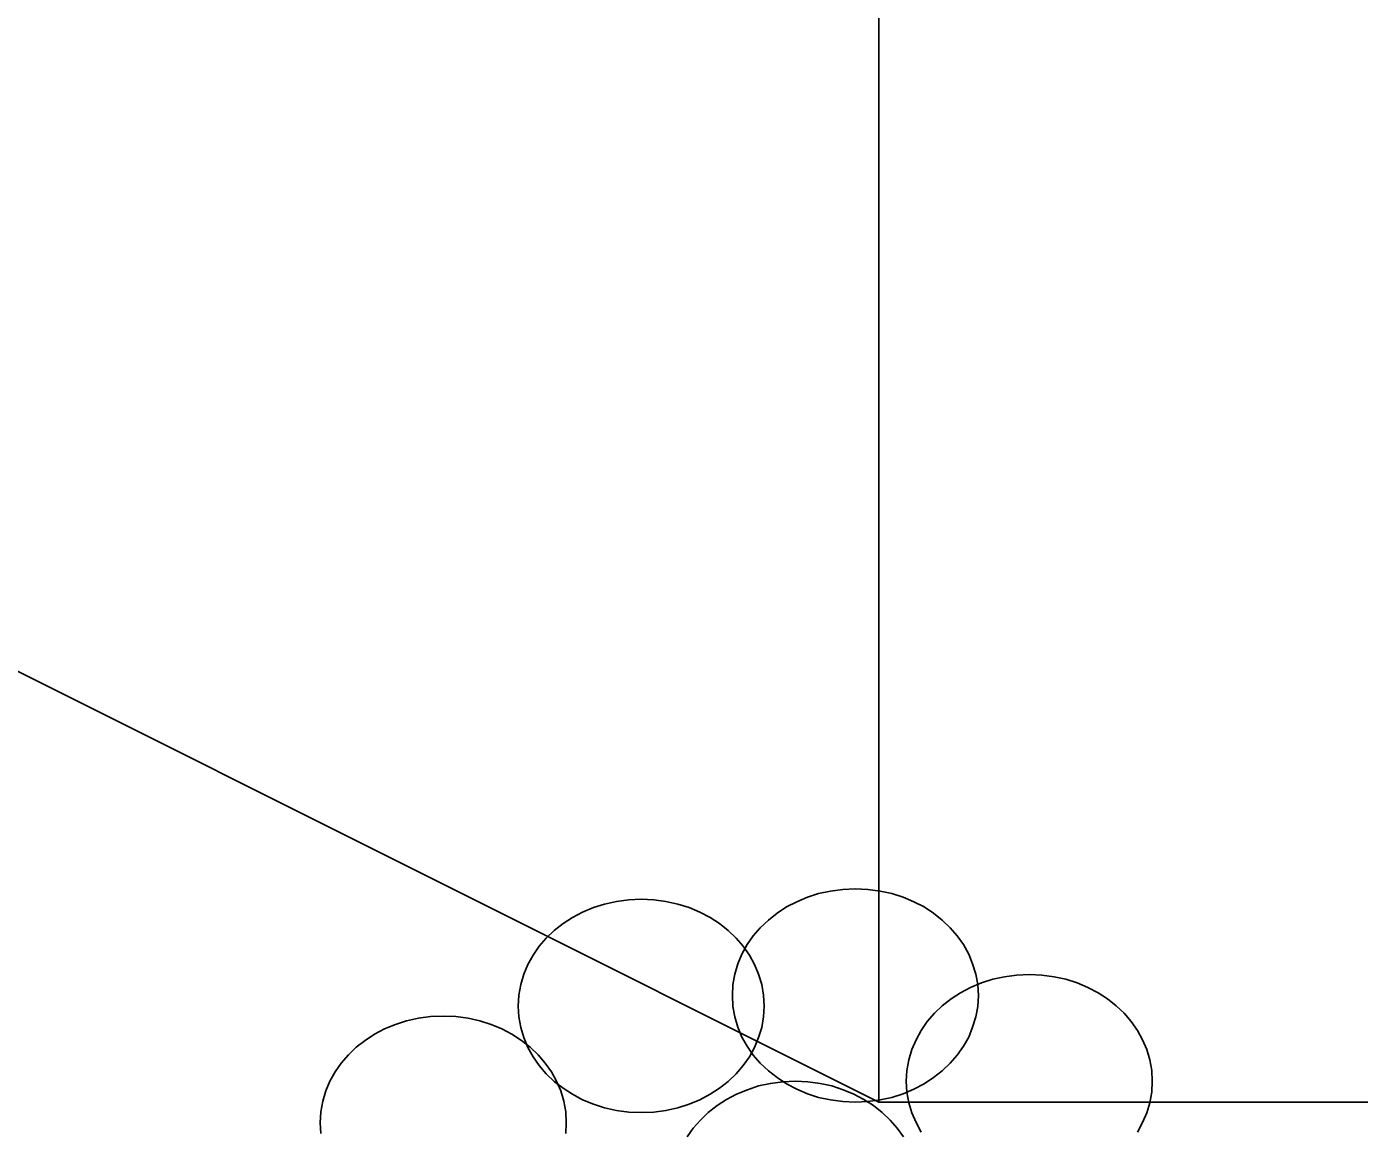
# Model space of a CAD drawing. Extents: x 1578769 to 1579225, y 724002 to 724828.
# Drawn here: x 1578856.303 to 1578857.743, y 724542.463 to 724543.654 of the extents above; entities that cross this region are included whole.
import ezdxf

# ---------------------------------------------------------------- set-up
doc = ezdxf.new("R2010")
doc.units = 0
for name, color, linetype in [('1', 7, 'Continuous'), ('Old_Level_1', 7, 'Continuous'), ('R_Fin Surface', 7, 'Continuous')]:
    doc.layers.add(name, color=color, linetype=linetype)

msp = doc.modelspace()

# ---------------------------------------------------------------- linework, layer by layer
at = {"layer": '1'}
msp.add_line((1578857.2241, 724542.4922), (1578857.2241, 724550.2009), dxfattribs=at)
at = {"layer": 'Old_Level_1'}
for points in [[(1578856.8343, 724542.5959), (1578856.8352, 724542.6077), (1578856.8372, 724542.6191), (1578856.8405, 724542.6302), (1578856.8448, 724542.6407), (1578856.8505, 724542.6508), (1578856.8571, 724542.6604), (1578856.8648, 724542.6692), (1578856.8733, 724542.6775), (1578856.8829, 724542.6849), (1578856.893, 724542.6915), (1578856.9039, 724542.6974), (1578856.9157, 724542.7022), (1578856.9278, 724542.7059), (1578856.9407, 724542.7088), (1578856.9538, 724542.7105), (1578856.9674, 724542.7112), (1578856.9809, 724542.7105), (1578856.994, 724542.7088), (1578857.0069, 724542.7059), (1578857.019, 724542.7022), (1578857.0308, 724542.6974), (1578857.0417, 724542.6915), (1578857.0518, 724542.6849), (1578857.0614, 724542.6775), (1578857.0699, 724542.6692), (1578857.0776, 724542.6604), (1578857.0842, 724542.6508), (1578857.0898, 724542.6407), (1578857.0942, 724542.6302), (1578857.0975, 724542.6191), (1578857.0995, 724542.6077), (1578857.1003, 724542.5959), (1578857.0995, 724542.5843), (1578857.0975, 724542.5727), (1578857.0942, 724542.5618), (1578857.0898, 724542.551), (1578857.0842, 724542.541), (1578857.0776, 724542.5316), (1578857.0699, 724542.5226), (1578857.0614, 724542.5145), (1578857.0518, 724542.5071), (1578857.0417, 724542.5005), (1578857.0308, 724542.4946), (1578857.019, 724542.4898), (1578857.0069, 724542.4859), (1578856.994, 724542.483), (1578856.9809, 724542.4813), (1578856.9674, 724542.4808), (1578856.9538, 724542.4813), (1578856.9407, 724542.483), (1578856.9278, 724542.4859), (1578856.9157, 724542.4898), (1578856.9039, 724542.4946), (1578856.893, 724542.5005), (1578856.8829, 724542.5071), (1578856.8733, 724542.5145), (1578856.8648, 724542.5226), (1578856.8571, 724542.5316), (1578856.8505, 724542.541), (1578856.8448, 724542.551), (1578856.8405, 724542.5618), (1578856.8372, 724542.5727), (1578856.8352, 724542.5843), (1578856.8343, 724542.5959), (1578856.8343, 724542.5959)], [(1578857.0658, 724542.6073), (1578857.0664, 724542.6191), (1578857.0684, 724542.6304), (1578857.0717, 724542.6416), (1578857.0761, 724542.6521), (1578857.0817, 724542.6622), (1578857.0883, 724542.6716), (1578857.096, 724542.6805), (1578857.1047, 724542.6886), (1578857.1141, 724542.6961), (1578857.1242, 724542.7029), (1578857.1354, 724542.7085), (1578857.1469, 724542.7134), (1578857.159, 724542.7173), (1578857.1719, 724542.7201), (1578857.185, 724542.7219), (1578857.1986, 724542.7225), (1578857.2121, 724542.7219), (1578857.2253, 724542.7201), (1578857.2382, 724542.7173), (1578857.2504, 724542.7134), (1578857.262, 724542.7085), (1578857.2729, 724542.7029), (1578857.283, 724542.6961), (1578857.2926, 724542.6886), (1578857.3012, 724542.6805), (1578857.3088, 724542.6716), (1578857.3154, 724542.6622), (1578857.3211, 724542.6521), (1578857.3254, 724542.6416), (1578857.3287, 724542.6304), (1578857.3309, 724542.6191), (1578857.3316, 724542.6073), (1578857.3309, 724542.5954), (1578857.3287, 724542.5841), (1578857.3254, 724542.5729), (1578857.3211, 724542.5624), (1578857.3154, 724542.5524), (1578857.3088, 724542.5429), (1578857.3012, 724542.534), (1578857.2926, 724542.5259), (1578857.283, 724542.5185), (1578857.2729, 724542.5117), (1578857.262, 724542.506), (1578857.2504, 724542.5012), (1578857.2382, 724542.4972), (1578857.2253, 724542.4944), (1578857.2121, 724542.4926), (1578857.1986, 724542.492), (1578857.185, 724542.4926), (1578857.1719, 724542.4944), (1578857.159, 724542.4972), (1578857.1469, 724542.5012), (1578857.1354, 724542.506), (1578857.1242, 724542.5117), (1578857.1141, 724542.5185), (1578857.1047, 724542.5259), (1578857.096, 724542.534), (1578857.0883, 724542.5429), (1578857.0817, 724542.5524), (1578857.0761, 724542.5624), (1578857.0717, 724542.5729), (1578857.0684, 724542.5841), (1578857.0664, 724542.5954), (1578857.0658, 724542.6073), (1578857.0658, 724542.6073)], [(1578857.2537, 724542.5147), (1578857.2543, 724542.5263), (1578857.2563, 724542.5379), (1578857.2596, 724542.5489), (1578857.2642, 724542.5594), (1578857.2697, 724542.5696), (1578857.2764, 724542.579), (1578857.2841, 724542.588), (1578857.2926, 724542.5961), (1578857.302, 724542.6035), (1578857.3123, 724542.6101), (1578857.3232, 724542.616), (1578857.3349, 724542.6208), (1578857.3471, 724542.6248), (1578857.3598, 724542.6276), (1578857.3729, 724542.6294), (1578857.3867, 724542.6298), (1578857.4003, 724542.6294), (1578857.4134, 724542.6276), (1578857.4261, 724542.6248), (1578857.4383, 724542.6208), (1578857.4499, 724542.616), (1578857.4609, 724542.6101), (1578857.4711, 724542.6035), (1578857.4805, 724542.5961), (1578857.4891, 724542.588), (1578857.4967, 724542.579), (1578857.5035, 724542.5696), (1578857.509, 724542.5594), (1578857.5136, 724542.5489), (1578857.5168, 724542.5379), (1578857.5188, 724542.5263), (1578857.5195, 724542.5147), (1578857.5188, 724542.5029), (1578857.5168, 724542.4913), (1578857.5136, 724542.4804), (1578857.509, 724542.4699), (1578857.5035, 724542.4596)], [(1578856.6205, 724542.4698), (1578856.6212, 724542.4816), (1578856.6232, 724542.493), (1578856.6265, 724542.5041), (1578856.631, 724542.5146), (1578856.6365, 724542.5247), (1578856.6433, 724542.5343), (1578856.651, 724542.5431), (1578856.6595, 724542.5514), (1578856.6689, 724542.5588), (1578856.6792, 724542.5654), (1578856.6901, 724542.5711), (1578856.7017, 724542.5761), (1578856.7139, 724542.5798), (1578856.7266, 724542.5827), (1578856.7398, 724542.5844), (1578856.7533, 724542.5851), (1578856.7671, 724542.5844), (1578856.7802, 724542.5827), (1578856.7929, 724542.5798), (1578856.8052, 724542.5761), (1578856.8168, 724542.5711), (1578856.8277, 724542.5654), (1578856.838, 724542.5588), (1578856.8474, 724542.5514), (1578856.8559, 724542.5431), (1578856.8636, 724542.5343), (1578856.8704, 724542.5247), (1578856.8758, 724542.5146), (1578856.8804, 724542.5041), (1578856.8837, 724542.493), (1578856.8857, 724542.4816), (1578856.8863, 724542.4698), (1578856.8857, 724542.458)], [(1578857.0168, 724542.4544), (1578857.0236, 724542.4638), (1578857.0312, 724542.4727), (1578857.0397, 724542.4808), (1578857.0492, 724542.4883), (1578857.0594, 724542.495), (1578857.0704, 724542.5007), (1578857.082, 724542.5055), (1578857.0942, 724542.5095), (1578857.1069, 724542.5123), (1578857.1203, 724542.5141), (1578857.1338, 724542.5147), (1578857.1474, 724542.5141), (1578857.1605, 724542.5123), (1578857.1732, 724542.5095), (1578857.1854, 724542.5055), (1578857.197, 724542.5007), (1578857.208, 724542.495), (1578857.2182, 724542.4883), (1578857.2277, 724542.4808), (1578857.2362, 724542.4727), (1578857.2438, 724542.4638), (1578857.2506, 724542.4544)], [(1578857.2697, 724542.4596), (1578857.2642, 724542.4699), (1578857.2596, 724542.4804), (1578857.2563, 724542.4913), (1578857.2543, 724542.5029), (1578857.2537, 724542.5147), (1578857.2537, 724542.5147)], [(1578856.6212, 724542.458), (1578856.6205, 724542.4698), (1578856.6205, 724542.4698)]]:
    msp.add_lwpolyline(points, dxfattribs=at)
at = {"layer": 'R_Fin Surface'}
for p, q in [((1578851.1672, 724545.5206), (1578857.2241, 724542.4922)), ((1578851.1672, 724545.5206), (1578857.2241, 724542.4922)), ((1578857.2241, 724542.4922), (1578867.2241, 724542.4922)), ((1578857.2241, 724542.4922), (1578867.2241, 724542.4922))]:
    msp.add_line(p, q, dxfattribs=at)

doc.saveas('drawing.dxf')
